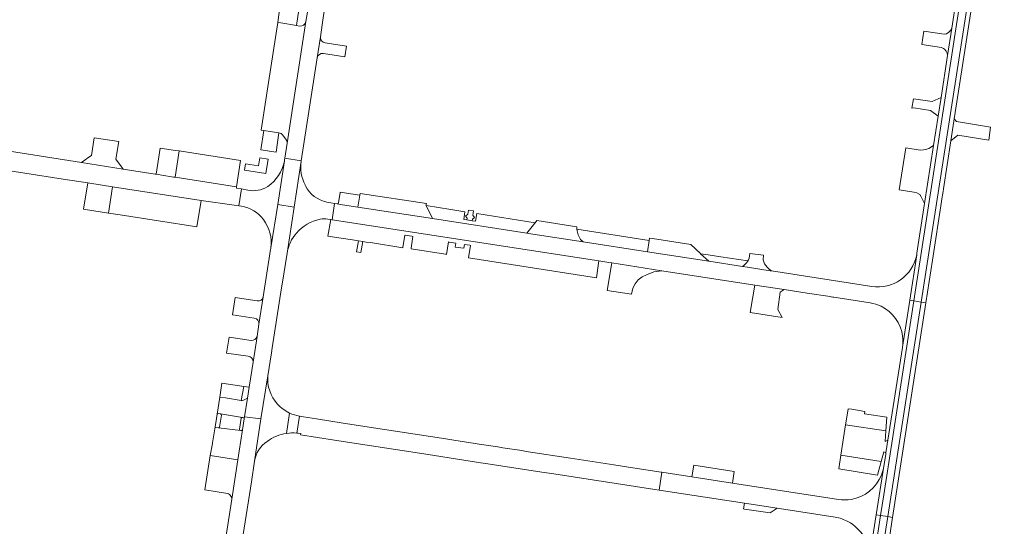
# Model space of a CAD drawing. Header units: metres. Extents: x 166325 to 190320, y 381923 to 404576.
# Tile 1045 of 1056: x 184002 to 184366, y 384627 to 384814. Entities that reach past the tile are written whole.
import ezdxf

# ---------------------------------------------------------------- set-up
doc = ezdxf.new("R2010")
doc.units = ezdxf.units.M
doc.layers.add('B-WE-VH-VERHARDING_ASFALT-GV', color=8, linetype='Continuous', lineweight=18)
doc.layers.add('B-WE-VH-VERHARDING_BETONSTRAATSTEEN-GV', color=8, linetype='Continuous', lineweight=18)

msp = doc.modelspace()

# ---------------------------------------------------------------- linework, layer by layer
at = {"layer": 'B-WE-VH-VERHARDING_ASFALT-GV', "flags": 128}
for points in [[(184108.814, 384817.916), (184108.136, 384813.674), (184101.184, 384768.787), (184100.338, 384763.251), (184106.428, 384762.239), (184112.306, 384800.287), (184113.495, 384808.004), (184114.546, 384815.082), (184118.396, 384839.885), (184119.407, 384846.32), (184120.664, 384854.397), (184126.426, 384891.841), (184126.677, 384893.475), (184127.676, 384899.969), (184128.397, 384904.652), (184129.441, 384911.538), (184130.174, 384916.327), (184130.258, 384916.875), (184130.55, 384918.787), (184131.599, 384925.643)], [(184108.814, 384817.916), (184108.136, 384813.674), (184101.184, 384768.787), (184100.338, 384763.251), (184106.428, 384762.239), (184112.306, 384800.287), (184113.495, 384808.004), (184114.546, 384815.082), (184118.396, 384839.885), (184119.407, 384846.32), (184120.664, 384854.397), (184126.426, 384891.841), (184126.677, 384893.475), (184127.676, 384899.969), (184128.397, 384904.652), (184129.441, 384911.538), (184130.174, 384916.327), (184130.258, 384916.875), (184130.55, 384918.787), (184131.599, 384925.643)], [(184333.859, 384727.579), (184331.289, 384710.793), (184332.797, 384710.556), (184362.361, 384901.896), (184362.84, 384905.561), (184363.012, 384906.872)], [(184363.012, 384906.872), (184362.84, 384905.561), (184362.361, 384901.896), (184332.797, 384710.556)], [(184365.975, 384905.77), (184335.508, 384710.13), (184337.228, 384709.861), (184339.67, 384725.611), (184343.029, 384747.27), (184343.068, 384747.523), (184343.606, 384750.995), (184343.753, 384751.94), (184346.497, 384769.637), (184347.624, 384776.907), (184347.758, 384777.769)], [(184335.508, 384710.13), (184365.975, 384905.77)], [(184361.281, 384904.68), (184361.232, 384904.364), (184356.8, 384875.728), (184356.789, 384875.655), (184354.39, 384860.155), (184354.363, 384859.984), (184346.816, 384811.222), (184345.267, 384801.216), (184342.857, 384785.643)], [(184347.758, 384777.769), (184349.351, 384788.046), (184349.958, 384791.961), (184358.577, 384847.543), (184359.528, 384853.678), (184366.24, 384896.96)], [(184342.857, 384785.643), (184341.801, 384778.817), (184340.113, 384767.914), (184336.799, 384746.499), (184333.962, 384728.169)], [(184095.183, 384730.14), (184097.719, 384746.132), (184100.18, 384762.222)], [(184095.183, 384730.14), (184097.719, 384746.132), (184100.18, 384762.222)], [(184100.18, 384762.222), (184097.719, 384746.132), (184103.751, 384745.206), (184106.409, 384762.119)], [(184100.18, 384762.222), (184097.719, 384746.132), (184103.751, 384745.206), (184106.409, 384762.119)], [(184106.409, 384762.119), (184106.428, 384762.239), (184100.338, 384763.251)], [(184106.409, 384762.119), (184106.428, 384762.239), (184100.338, 384763.251)], [(184106.409, 384762.119), (184103.751, 384745.206), (184101.169, 384728.208)], [(184106.409, 384762.119), (184103.751, 384745.206), (184101.169, 384728.208)], [(184086.666, 384751.504), (184084.307, 384751.893), (184083.335, 384745.699), (184084.314, 384745.583)], [(184086.666, 384751.504), (184084.307, 384751.893), (184083.335, 384745.699), (184084.314, 384745.583)], [(184087.161, 384678.688), (184086.531, 384674.64), (184085.465, 384667.794), (184091.514, 384666.997), (184094.088, 384682.95), (184095.407, 384691.378), (184095.704, 384693.279), (184099.157, 384715.349), (184099.5, 384717.541), (184101.169, 384728.208), (184103.751, 384745.206), (184097.719, 384746.132), (184095.183, 384730.14)], [(184087.161, 384678.688), (184086.531, 384674.64), (184085.465, 384667.794), (184091.514, 384666.997), (184094.088, 384682.95), (184095.407, 384691.378), (184095.704, 384693.279), (184099.157, 384715.349), (184099.5, 384717.541), (184101.169, 384728.208), (184103.751, 384745.206), (184097.719, 384746.132), (184095.183, 384730.14)], [(184117.306, 384746.801), (184115.85, 384747.032)], [(184117.306, 384746.801), (184115.85, 384747.032)], [(184116.236, 384740.753), (184117.309, 384740.593), (184117.789, 384740.499), (184118.708, 384746.578)], [(184116.236, 384740.753), (184117.309, 384740.593), (184117.789, 384740.499), (184118.708, 384746.578)], [(184118.708, 384746.578), (184117.306, 384746.801)], [(184118.708, 384746.578), (184117.306, 384746.801)], [(184095.08, 384729.493), (184092.367, 384712.038), (184090.794, 384701.969), (184090.099, 384697.468), (184088.601, 384687.937), (184087.161, 384678.688)], [(184095.08, 384729.493), (184092.367, 384712.038), (184090.794, 384701.969), (184090.099, 384697.468), (184088.601, 384687.937), (184087.161, 384678.688)], [(184332.797, 384710.556), (184332.86, 384710.546), (184335.46, 384710.138), (184335.508, 384710.13)], [(184094.088, 384682.95), (184091.514, 384666.997), (184089.161, 384651.4)], [(184094.088, 384682.95), (184091.514, 384666.997), (184089.161, 384651.4)], [(184102.124, 384669.166), (184100.945, 384661.669)], [(184100.945, 384661.669), (184102.124, 384669.166)], [(184102.124, 384669.166), (184100.945, 384661.669)], [(184100.945, 384661.669), (184102.124, 384669.166)], [(184104.817, 384661.793), (184105.719, 384667.994)], [(184104.817, 384661.793), (184105.719, 384667.994)]]:
    msp.add_lwpolyline(points, dxfattribs=at)
at = {"layer": 'B-WE-VH-VERHARDING_ASFALT-GV'}
for points in [[(184100.18, 384762.222, -0.1973877), (184094.034, 384752.769)], [(184100.18, 384762.222, -0.1973877), (184094.034, 384752.769)], [(184100.338, 384763.251, -0.0175271), (184100.18, 384762.222)], [(184100.338, 384763.251, -0.0175271), (184100.18, 384762.222)], [(184107.844, 384753.39, -0.1584308), (184106.409, 384762.119)], [(184107.844, 384753.39, -0.1584308), (184106.409, 384762.119)], [(184094.034, 384752.769, -0.2004709), (184086.666, 384751.504)], [(184094.034, 384752.769, -0.2004709), (184086.666, 384751.504)], [(184108.002, 384753.092, -0.0080164), (184107.844, 384753.39)], [(184108.002, 384753.092, -0.0080164), (184107.844, 384753.39)], [(184115.85, 384747.032, -0.229806), (184108.002, 384753.092)], [(184115.85, 384747.032, -0.229806), (184108.002, 384753.092)], [(184084.314, 384745.583, -0.1901981), (184092.413, 384740.597)], [(184084.314, 384745.583, -0.1901981), (184092.413, 384740.597)], [(184092.413, 384740.597, -0.199089), (184095.183, 384730.14)], [(184092.413, 384740.597, -0.199089), (184095.183, 384730.14)], [(184104.676, 384735.589, -0.1590417), (184113.398, 384740.718)], [(184104.676, 384735.589, -0.1590417), (184113.398, 384740.718)], [(184113.398, 384740.718, -0.0919696), (184116.236, 384740.753)], [(184113.398, 384740.718, -0.0919696), (184116.236, 384740.753)], [(184101.169, 384728.208, -0.1410578), (184104.676, 384735.589)], [(184101.169, 384728.208, -0.1410578), (184104.676, 384735.589)], [(184095.183, 384730.14, -0.0107917), (184095.08, 384729.493)], [(184095.183, 384730.14, -0.0107917), (184095.08, 384729.493)], [(184333.962, 384728.169, -0.008224), (184333.859, 384727.579)], [(184097.694, 384672.442, -0.2150872), (184094.088, 384682.95)], [(184097.694, 384672.442, -0.2150872), (184094.088, 384682.95)], [(184102.124, 384669.166, -0.095252), (184097.694, 384672.442)], [(184102.124, 384669.166, -0.095252), (184097.694, 384672.442)], [(184105.719, 384667.994, -0.0656518), (184102.124, 384669.166)], [(184105.719, 384667.994, -0.0656518), (184102.124, 384669.166)], [(184093.861, 384658.705, -0.1219899), (184100.945, 384661.669)], [(184093.861, 384658.705, -0.1219899), (184100.945, 384661.669)], [(184100.945, 384661.669, -0.0588901), (184104.817, 384661.793)], [(184100.945, 384661.669, -0.0588901), (184104.817, 384661.793)], [(184089.161, 384651.4, -0.2126789), (184093.861, 384658.705)], [(184089.161, 384651.4, -0.2126789), (184093.861, 384658.705)]]:
    msp.add_lwpolyline(points, format="xyb", dxfattribs=at)
at = {"layer": 'B-WE-VH-VERHARDING_ASFALT-GV', "flags": 128}
for points in [[(184322.495, 384654.425), (184322.4, 384653.817), (184321.725, 384649.515), (184318.92, 384631.601), (184320.491, 384631.355), (184320.501, 384631.353), (184321.68, 384638.949), (184332.797, 384710.556), (184331.289, 384710.793), (184328.628, 384693.5), (184328.615, 384693.417), (184323.246, 384659.209)], [(184323.185, 384630.932), (184335.508, 384710.13), (184335.46, 384710.138), (184332.86, 384710.546), (184332.797, 384710.556), (184321.68, 384638.949), (184320.501, 384631.353), (184323.178, 384630.933)], [(184337.228, 384709.861), (184335.508, 384710.13), (184323.185, 384630.932), (184324.946, 384630.656)], [(184084.714, 384662.97), (184083.487, 384655.088), (184082.992, 384651.906), (184080.738, 384637.429), (184078.647, 384624), (184077.93, 384619.394), (184076.861, 384612.526), (184076.111, 384607.917), (184075.902, 384606.636), (184075.845, 384606.284), (184073.629, 384593.223), (184080.207, 384592.073), (184082.618, 384609.552), (184088.01, 384643.794), (184089.161, 384651.4), (184091.514, 384666.997), (184085.465, 384667.794), (184085.35, 384667.056)], [(184084.714, 384662.97), (184083.487, 384655.088), (184082.992, 384651.906), (184080.738, 384637.429), (184078.647, 384624), (184077.93, 384619.394), (184076.861, 384612.526), (184076.111, 384607.917), (184075.902, 384606.636), (184075.845, 384606.284), (184073.629, 384593.223), (184080.207, 384592.073), (184082.618, 384609.552), (184088.01, 384643.794), (184089.161, 384651.4), (184091.514, 384666.997), (184085.465, 384667.794), (184085.35, 384667.056)], [(184308.749, 384555.658), (184317.844, 384614.242), (184320.501, 384631.353), (184320.491, 384631.355), (184318.92, 384631.601), (184316.336, 384615.092), (184316.188, 384613.675), (184315.303, 384607.9), (184314.328, 384601.542), (184314.177, 384600.553), (184311.602, 384583.76), (184310.372, 384575.735), (184310.046, 384573.613), (184310.033, 384573.533), (184307.275, 384555.886)], [(184311.408, 384555.247), (184313.905, 384571.294), (184321.256, 384618.538), (184323.185, 384630.932), (184323.178, 384630.933), (184320.501, 384631.353), (184317.844, 384614.242), (184308.749, 384555.658), (184308.845, 384555.643), (184311.388, 384555.25)], [(184320.512, 384602.064), (184320.905, 384604.598), (184321.728, 384609.903), (184323.539, 384621.583), (184324.946, 384630.656), (184323.185, 384630.932), (184321.256, 384618.538), (184313.905, 384571.294), (184311.408, 384555.247), (184313.156, 384554.976), (184315.624, 384570.702), (184316.254, 384574.719), (184317.476, 384582.503), (184317.698, 384583.931), (184318.125, 384586.678), (184319.079, 384592.825), (184319.587, 384596.099)]]:
    msp.add_lwpolyline(points, close=True, dxfattribs=at)
at = {"layer": 'B-WE-VH-VERHARDING_BETONSTRAATSTEEN-GV', "flags": 128}
for points in [[(184099.017, 384821.491), (184098.191, 384816.154), (184097.761, 384813.378), (184098.856, 384813.196), (184104.667, 384812.232), (184105.889, 384820.429), (184100.076, 384821.327)], [(184099.017, 384821.491), (184098.191, 384816.154), (184097.761, 384813.378), (184098.856, 384813.196), (184104.667, 384812.232), (184105.889, 384820.429), (184100.076, 384821.327)], [(184345.267, 384801.216), (184346.816, 384811.222), (184346.378, 384810.409), (184345.725, 384809.746), (184344.866, 384809.185), (184343.993, 384809.018), (184336.541, 384810.149), (184335.766, 384805.197), (184343.075, 384804.064), (184343.783, 384803.755), (184344.16, 384803.472), (184344.794, 384802.772), (184345.143, 384802.069)], [(184332.635, 384785.185), (184332.084, 384781.668), (184332.785, 384781.785), (184339.023, 384780.85), (184341.801, 384778.817), (184342.857, 384785.643), (184339.607, 384784.139)], [(184361.144, 384774.742), (184348.629, 384776.746), (184348.553, 384776.758), (184347.758, 384777.769), (184347.624, 384776.907), (184346.497, 384769.637), (184347.678, 384770.623), (184349.076, 384771.791), (184360.465, 384769.929)], [(184059.868, 384756.202), (184059.234, 384756.301), (184058.431, 384756.426), (184052.809, 384757.302), (184052.491, 384757.352), (184040.551, 384759.213), (184025.202, 384761.627), (183985.177, 384767.922), (183972.829, 384769.864), (183958.708, 384772.085), (183958.69, 384771.973), (183957.592, 384764.991), (183975.784, 384762.211), (184018.441, 384755.544), (184027.502, 384754.128), (184028.322, 384754), (184036.652, 384752.715), (184069.458, 384747.655), (184081.673, 384745.928), (184083.335, 384745.699), (184084.307, 384751.893), (184082.447, 384752.231), (184082.508, 384752.678)], [(184059.868, 384756.202), (184059.234, 384756.301), (184058.431, 384756.426), (184052.809, 384757.302), (184052.491, 384757.352), (184040.551, 384759.213), (184025.202, 384761.627), (183985.177, 384767.922), (183972.829, 384769.864), (183958.708, 384772.085), (183958.69, 384771.973), (183957.592, 384764.991), (183975.784, 384762.211), (184018.441, 384755.544), (184027.502, 384754.128), (184028.322, 384754), (184036.652, 384752.715), (184069.458, 384747.655), (184081.673, 384745.928), (184083.335, 384745.699), (184084.307, 384751.893), (184082.447, 384752.231), (184082.508, 384752.678)], [(184025.202, 384761.627), (184040.551, 384759.213), (184039.97, 384760.012), (184037.895, 384762.864), (184039.052, 384769.384), (184039.021, 384769.389), (184029.894, 384770.711), (184029.851, 384770.717), (184028.894, 384764.236), (184027.968, 384763.582)], [(184025.202, 384761.627), (184040.551, 384759.213), (184039.97, 384760.012), (184037.895, 384762.864), (184039.052, 384769.384), (184039.021, 384769.389), (184029.894, 384770.711), (184029.851, 384770.717), (184028.894, 384764.236), (184027.968, 384763.582)], [(184091.538, 384766.284), (184097.094, 384765.429), (184098.198, 384772.609), (184092.636, 384773.422)], [(184091.538, 384766.284), (184097.094, 384765.429), (184098.198, 384772.609), (184092.636, 384773.422)], [(184336.799, 384746.499), (184340.113, 384767.914), (184338.365, 384766.889), (184337.281, 384766.505), (184336.353, 384766.333), (184335.19, 384766.216), (184329.794, 384767.03), (184327.383, 384751.625), (184332.862, 384750.752), (184333.889, 384750.44), (184334.966, 384749.814), (184335.501, 384748.997)], [(184059.868, 384756.202), (184061.299, 384765.93), (184059.945, 384766.14), (184054.323, 384767.013), (184052.809, 384757.302), (184058.431, 384756.426), (184059.234, 384756.301)], [(184059.868, 384756.202), (184061.299, 384765.93), (184059.945, 384766.14), (184054.323, 384767.013), (184052.809, 384757.302), (184058.431, 384756.426), (184059.234, 384756.301)], [(184083.976, 384762.409), (184061.299, 384765.93), (184059.868, 384756.202), (184082.508, 384752.678)], [(184083.976, 384762.409), (184061.299, 384765.93), (184059.868, 384756.202), (184082.508, 384752.678)], [(184091.087, 384763.352), (184090.644, 384760.469), (184085.797, 384761.176), (184085.42, 384758.826), (184093.372, 384757.587), (184094.193, 384762.88)], [(184091.087, 384763.352), (184090.644, 384760.469), (184085.797, 384761.176), (184085.42, 384758.826), (184093.372, 384757.587), (184094.193, 384762.88)], [(184035.165, 384742.969), (184036.652, 384752.715), (184028.322, 384754), (184027.502, 384754.128), (184025.935, 384744.377), (184026.646, 384744.269)], [(184035.165, 384742.969), (184036.652, 384752.715), (184028.322, 384754), (184027.502, 384754.128), (184025.935, 384744.377), (184026.646, 384744.269)], [(184039.554, 384742.3), (184067.878, 384737.907), (184069.458, 384747.655), (184036.652, 384752.715), (184035.165, 384742.969)], [(184039.554, 384742.3), (184067.878, 384737.907), (184069.458, 384747.655), (184036.652, 384752.715), (184035.165, 384742.969)], [(184152.652, 384746.484), (184128.143, 384750.261), (184128.033, 384749.593), (184127.353, 384745.182), (184154.892, 384740.936), (184152.539, 384745.752), (184152.635, 384746.374)], [(184152.652, 384746.484), (184128.143, 384750.261), (184128.033, 384749.593), (184127.353, 384745.182), (184154.892, 384740.936), (184152.539, 384745.752), (184152.635, 384746.374)], [(184189.831, 384735.55), (184192.8, 384739.32), (184192.885, 384739.428), (184171.26, 384742.818), (184170.843, 384740.033), (184170.83, 384739.947), (184169.552, 384740.142), (184167.636, 384740.435), (184166.473, 384740.612), (184166.91, 384743.5), (184164.597, 384743.862), (184161.729, 384744.312), (184152.539, 384745.752), (184154.892, 384740.936)], [(184189.831, 384735.55), (184192.8, 384739.32), (184192.885, 384739.428), (184171.26, 384742.818), (184170.843, 384740.033), (184170.83, 384739.947), (184169.552, 384740.142), (184167.636, 384740.435), (184166.473, 384740.612), (184166.91, 384743.5), (184164.597, 384743.862), (184161.729, 384744.312), (184152.539, 384745.752), (184154.892, 384740.936)], [(184168.22, 384744.085), (184168.096, 384743.314), (184167.974, 384742.549), (184167.148, 384741.898), (184167.737, 384741.068), (184167.636, 384740.435), (184169.552, 384740.142), (184169.651, 384740.763), (184170.473, 384741.391), (184169.886, 384742.243), (184170.009, 384743.014), (184170.132, 384743.79)], [(184117.309, 384740.593), (184116.276, 384734.508), (184126.96, 384732.851), (184127.552, 384732.759), (184129.158, 384732.511), (184130.455, 384732.31), (184131.995, 384732.071), (184143.94, 384730.219), (184143.957, 384730.333), (184144.656, 384734.841), (184144.857, 384734.81), (184147.312, 384734.428), (184147.706, 384734.367), (184147.032, 384730.015), (184146.99, 384729.746), (184159.695, 384727.777), (184160.151, 384727.706), (184160.868, 384732.331), (184161.119, 384732.291), (184163.519, 384731.915), (184163.28, 384730.447), (184166.505, 384730.013), (184166.733, 384731.411), (184168.726, 384731.098), (184168.983, 384731.058), (184168.269, 384726.448), (184215.492, 384719.128), (184216.449, 384725.321), (184117.789, 384740.499)], [(184117.309, 384740.593), (184116.276, 384734.508), (184126.96, 384732.851), (184127.552, 384732.759), (184129.158, 384732.511), (184130.455, 384732.31), (184131.995, 384732.071), (184143.94, 384730.219), (184143.957, 384730.333), (184144.656, 384734.841), (184144.857, 384734.81), (184147.312, 384734.428), (184147.706, 384734.367), (184147.032, 384730.015), (184146.99, 384729.746), (184159.695, 384727.777), (184160.151, 384727.706), (184160.868, 384732.331), (184161.119, 384732.291), (184163.519, 384731.915), (184163.28, 384730.447), (184166.505, 384730.013), (184166.733, 384731.411), (184168.726, 384731.098), (184168.983, 384731.058), (184168.269, 384726.448), (184215.492, 384719.128), (184216.449, 384725.321), (184117.789, 384740.499)], [(184208.264, 384737.914), (184193.486, 384740.191), (184192.885, 384739.428), (184192.8, 384739.32), (184189.831, 384735.55), (184190.394, 384735.463), (184210.58, 384732.351), (184209.596, 384733.285), (184208.758, 384734.961), (184208.345, 384736.43), (184208.301, 384737.012), (184208.242, 384737.797)], [(184234.353, 384728.686), (184234.965, 384732.832), (184208.301, 384737.012), (184208.345, 384736.43), (184208.758, 384734.961), (184209.596, 384733.285), (184210.58, 384732.351)], [(184128.469, 384728.375), (184129.158, 384732.511), (184127.552, 384732.759), (184126.891, 384728.634)], [(184128.469, 384728.375), (184129.158, 384732.511), (184127.552, 384732.759), (184126.891, 384728.634)], [(184250.347, 384731.428), (184246.478, 384732.025), (184236.195, 384733.609), (184235.104, 384733.778), (184234.965, 384732.832), (184234.353, 384728.686), (184257.009, 384725.193), (184254.007, 384728.003), (184253.955, 384728.052)], [(184221.149, 384724.594), (184219.45, 384714.411), (184228.452, 384713.018), (184229.01, 384715.276), (184229.834, 384716.882), (184230.972, 384718.283), (184232.375, 384719.418), (184233.982, 384720.24), (184236.77, 384721.316), (184239.73, 384721.725)], [(184284.935, 384714.743), (184274.018, 384716.429), (184272.348, 384706.239), (184284.182, 384704.416), (184282.503, 384707.445), (184283.38, 384713.801)], [(184076.287, 384675.08), (184078.422, 384674.762), (184084.252, 384673.814), (184085.143, 384678.982), (184077.078, 384680.158)], [(184076.287, 384675.08), (184078.422, 384674.762), (184084.252, 384673.814), (184085.143, 384678.982), (184077.078, 384680.158)], [(184307.605, 384664.759), (184322.458, 384662.541), (184322.796, 384667.686), (184314.559, 384668.913), (184314.694, 384669.785), (184309.847, 384670.541), (184308.539, 384670.746), (184308.392, 384669.801)], [(184105.719, 384667.994), (184104.817, 384661.793), (184105.244, 384661.757), (184106.228, 384661.593), (184106.178, 384661.067), (184118.747, 384659.135), (184153.293, 384653.825), (184171.139, 384651.082), (184176.948, 384650.189), (184195.373, 384647.357), (184199.777, 384646.68), (184237.119, 384640.94), (184238.737, 384640.691), (184239.725, 384647.302), (184239.421, 384647.349), (184228.934, 384648.965), (184221.958, 384650.04), (184205.909, 384652.513), (184189.595, 384655.026), (184187.917, 384655.285), (184180.942, 384656.36), (184179.081, 384656.647), (184172.187, 384657.709), (184170.715, 384657.936), (184162.777, 384659.159), (184159.817, 384659.615), (184137.203, 384663.099), (184121.938, 384665.451), (184112.104, 384666.966), (184107.231, 384667.758)], [(184105.719, 384667.994), (184104.817, 384661.793), (184105.244, 384661.757), (184106.228, 384661.593), (184106.178, 384661.067), (184118.747, 384659.135), (184153.293, 384653.825), (184171.139, 384651.082), (184176.948, 384650.189), (184195.373, 384647.357), (184199.777, 384646.68), (184237.119, 384640.94), (184238.737, 384640.691), (184239.725, 384647.302), (184239.421, 384647.349), (184228.934, 384648.965), (184221.958, 384650.04), (184205.909, 384652.513), (184189.595, 384655.026), (184187.917, 384655.285), (184180.942, 384656.36), (184179.081, 384656.647), (184172.187, 384657.709), (184170.715, 384657.936), (184162.777, 384659.159), (184159.817, 384659.615), (184137.203, 384663.099), (184121.938, 384665.451), (184112.104, 384666.966), (184107.231, 384667.758)], [(184305.865, 384653.603), (184320.698, 384651.259), (184321.674, 384654.859), (184322.495, 384654.425), (184323.246, 384659.209), (184322.203, 384658.666), (184322.458, 384662.541), (184307.605, 384664.759)], [(184082.992, 384651.906), (184072.813, 384653.493), (184070.832, 384640.79), (184079.153, 384639.493), (184079.544, 384639.333), (184079.897, 384639.102), (184080.201, 384638.809), (184080.444, 384638.464), (184080.618, 384638.08), (184080.717, 384637.67), (184080.738, 384637.429)], [(184082.992, 384651.906), (184072.813, 384653.493), (184070.832, 384640.79), (184079.153, 384639.493), (184079.544, 384639.333), (184079.897, 384639.102), (184080.201, 384638.809), (184080.444, 384638.464), (184080.618, 384638.08), (184080.717, 384637.67), (184080.738, 384637.429)], [(184320.698, 384651.259), (184305.865, 384653.603), (184305.08, 384648.573), (184319.34, 384646.246)], [(184250.821, 384645.593), (184265.836, 384643.28), (184266.389, 384647.634), (184251.442, 384649.969)], [(184282.241, 384634.004), (184270.173, 384635.859), (184269.854, 384633.784), (184270.253, 384633.723), (184279.679, 384632.274)]]:
    msp.add_lwpolyline(points, close=True, dxfattribs=at)
for points in [[(184105.814, 384812.042), (184104.667, 384812.232), (184098.856, 384813.196), (184097.761, 384813.378), (184094.323, 384791.157), (184091.607, 384773.607), (184092.636, 384773.422)], [(184105.814, 384812.042), (184104.667, 384812.232), (184098.856, 384813.196), (184097.761, 384813.378), (184094.323, 384791.157), (184091.607, 384773.607), (184092.636, 384773.422)], [(184101.184, 384768.787), (184108.136, 384813.674)], [(184101.184, 384768.787), (184108.136, 384813.674)], [(184113.495, 384808.004), (184112.306, 384800.287)], [(184113.495, 384808.004), (184112.306, 384800.287)], [(184114.622, 384801.919), (184122.57, 384800.673), (184123.164, 384804.587), (184115.958, 384805.705), (184115.223, 384805.827)], [(184114.622, 384801.919), (184122.57, 384800.673), (184123.164, 384804.587), (184115.958, 384805.705), (184115.223, 384805.827)], [(184092.636, 384773.422), (184098.198, 384772.609)], [(184092.636, 384773.422), (184098.198, 384772.609)], [(184099.549, 384771.852), (184100.778, 384770.255)], [(184099.549, 384771.852), (184100.778, 384770.255)], [(184119.675, 384746.455), (184121.683, 384746.056), (184127.353, 384745.182), (184128.033, 384749.593), (184123.2, 384750.351), (184120.85, 384750.719)], [(184119.675, 384746.455), (184121.683, 384746.056), (184127.353, 384745.182), (184128.033, 384749.593), (184123.2, 384750.351), (184120.85, 384750.719)], [(184120.809, 384750.465), (184120.24, 384746.906)], [(184120.809, 384750.465), (184120.24, 384746.906)], [(184120.85, 384750.719), (184120.809, 384750.465)], [(184120.85, 384750.719), (184120.809, 384750.465)], [(184317.231, 384715.909), (184280.266, 384721.607), (184279.763, 384721.685), (184271.29, 384722.991), (184269.447, 384723.275), (184257.009, 384725.193), (184234.353, 384728.686), (184210.58, 384732.351), (184190.394, 384735.463), (184189.831, 384735.55), (184154.892, 384740.936), (184127.353, 384745.182), (184121.683, 384746.056), (184119.675, 384746.455), (184118.708, 384746.578), (184117.789, 384740.499), (184216.449, 384725.321), (184220.063, 384724.762)], [(184317.231, 384715.909), (184280.266, 384721.607), (184279.763, 384721.685), (184271.29, 384722.991), (184269.447, 384723.275), (184257.009, 384725.193), (184234.353, 384728.686), (184210.58, 384732.351), (184190.394, 384735.463), (184189.831, 384735.55), (184154.892, 384740.936), (184127.353, 384745.182), (184121.683, 384746.056), (184119.675, 384746.455), (184118.708, 384746.578), (184117.789, 384740.499), (184216.449, 384725.321), (184220.063, 384724.762)], [(184271.492, 384725.333), (184261.5, 384726.859), (184256.815, 384727.574), (184254.007, 384728.003), (184257.009, 384725.193), (184269.447, 384723.275)], [(184277.302, 384727.405), (184272.24, 384728.055), (184271.956, 384726.297)], [(184277.078, 384725.71), (184277.302, 384727.405)], [(184328.628, 384693.5), (184331.289, 384710.793), (184333.859, 384727.579)], [(184328.628, 384693.5), (184331.289, 384710.793), (184333.859, 384727.579)], [(184220.063, 384724.762), (184221.149, 384724.594), (184239.73, 384721.725), (184274.018, 384716.429), (184284.935, 384714.743), (184293.439, 384713.43), (184301.839, 384712.132), (184302.216, 384712.074), (184302.922, 384711.964), (184303.273, 384711.91), (184304.13, 384711.778), (184304.891, 384711.66), (184316.613, 384709.85)], [(184220.063, 384724.762), (184221.149, 384724.594), (184239.73, 384721.725), (184274.018, 384716.429), (184284.935, 384714.743), (184293.439, 384713.43), (184301.839, 384712.132), (184302.216, 384712.074), (184302.922, 384711.964), (184303.273, 384711.91), (184304.13, 384711.778), (184304.891, 384711.66), (184316.613, 384709.85)], [(184271.714, 384725.74), (184271.492, 384725.333)], [(184269.447, 384723.275), (184271.29, 384722.991), (184279.763, 384721.685), (184280.266, 384721.607)], [(184090.184, 384710.543), (184082.02, 384711.803), (184081.025, 384705.438), (184089.077, 384704.24)], [(184090.184, 384710.543), (184082.02, 384711.803), (184081.025, 384705.438), (184089.077, 384704.24)], [(184090.794, 384701.969), (184092.367, 384712.038)], [(184090.794, 384701.969), (184092.367, 384712.038)], [(184087.907, 384695.988), (184079.732, 384697.173), (184078.806, 384691.251), (184086.832, 384690.148)], [(184087.907, 384695.988), (184079.732, 384697.173), (184078.806, 384691.251), (184086.832, 384690.148)], [(184088.601, 384687.937), (184090.099, 384697.468)], [(184088.601, 384687.937), (184090.099, 384697.468)], [(184086.531, 384674.64), (184087.161, 384678.688), (184085.143, 384678.982), (184084.252, 384673.814)], [(184086.531, 384674.64), (184087.161, 384678.688), (184085.143, 384678.982), (184084.252, 384673.814)], [(184084.568, 384673.763), (184084.252, 384673.814), (184078.422, 384674.762), (184076.287, 384675.08), (184075.31, 384668.803)], [(184084.568, 384673.763), (184084.252, 384673.814), (184078.422, 384674.762), (184076.287, 384675.08), (184075.31, 384668.803)], [(184084.252, 384673.814), (184084.568, 384673.763)], [(184084.252, 384673.814), (184084.568, 384673.763)], [(184085.35, 384667.056), (184085.465, 384667.794), (184086.531, 384674.64)], [(184085.35, 384667.056), (184085.465, 384667.794), (184086.531, 384674.64)], [(184076.573, 384668.842), (184075.747, 384668.963)], [(184075.747, 384668.963), (184076.573, 384668.842), (184084.77, 384667.549)], [(184076.573, 384668.842), (184075.747, 384668.963)], [(184075.747, 384668.963), (184076.573, 384668.842), (184084.77, 384667.549)], [(184084.77, 384667.549), (184076.573, 384668.842)], [(184084.77, 384667.549), (184076.573, 384668.842)], [(184075.31, 384668.803), (184075.043, 384667.089), (184074.565, 384664.015)], [(184075.31, 384668.803), (184075.043, 384667.089), (184074.565, 384664.015)], [(184076.221, 384663.949), (184076.918, 384668.329)], [(184076.918, 384668.329), (184076.221, 384663.949)], [(184076.221, 384663.949), (184076.918, 384668.329)], [(184076.918, 384668.329), (184076.221, 384663.949)], [(184084.179, 384667.305), (184083.59, 384663.194)], [(184083.59, 384663.194), (184084.179, 384667.305)], [(184084.179, 384667.305), (184083.59, 384663.194)], [(184083.59, 384663.194), (184084.179, 384667.305)], [(184084.714, 384662.97), (184085.35, 384667.056)], [(184084.714, 384662.97), (184085.35, 384667.056)], [(184084.84, 384667.538), (184084.77, 384667.549)], [(184084.77, 384667.549), (184084.84, 384667.538)], [(184084.84, 384667.538), (184084.77, 384667.549)], [(184084.77, 384667.549), (184084.84, 384667.538)], [(184074.565, 384664.015), (184073.647, 384658.119), (184073.611, 384657.89), (184072.813, 384653.493), (184082.992, 384651.906), (184083.487, 384655.088), (184084.714, 384662.97)], [(184074.565, 384664.015), (184073.647, 384658.119), (184073.611, 384657.89), (184072.813, 384653.493), (184082.992, 384651.906), (184083.487, 384655.088), (184084.714, 384662.97)], [(184074.742, 384663.88), (184075.879, 384663.729)], [(184075.879, 384663.729), (184074.742, 384663.88)], [(184074.742, 384663.88), (184075.879, 384663.729)], [(184075.879, 384663.729), (184074.742, 384663.88)], [(184075.879, 384663.729), (184084.033, 384662.666)], [(184084.033, 384662.666), (184075.879, 384663.729)], [(184075.879, 384663.729), (184084.033, 384662.666)], [(184084.033, 384662.666), (184075.879, 384663.729)], [(184304.933, 384637.257), (184265.836, 384643.28), (184250.821, 384645.593), (184239.725, 384647.302), (184238.737, 384640.691), (184270.173, 384635.859), (184282.241, 384634.004), (184303.693, 384630.707)], [(184318.92, 384631.601), (184321.725, 384649.515)], [(184316.336, 384615.092), (184318.92, 384631.601)]]:
    msp.add_lwpolyline(points, dxfattribs=at)
at = {"layer": 'B-WE-VH-VERHARDING_BETONSTRAATSTEEN-GV'}
for points in [[(184108.136, 384813.674, -0.4072273), (184105.814, 384812.042)], [(184108.136, 384813.674, -0.4072273), (184105.814, 384812.042)], [(184115.223, 384805.827, -0.389504), (184113.495, 384808.004)], [(184115.223, 384805.827, -0.389504), (184113.495, 384808.004)], [(184112.306, 384800.287, -0.4138339), (184114.622, 384801.919)], [(184112.306, 384800.287, -0.4138339), (184114.622, 384801.919)], [(184098.198, 384772.609, -0.1991978), (184099.549, 384771.852)], [(184098.198, 384772.609, -0.1991978), (184099.549, 384771.852)], [(184100.778, 384770.255, -0.2070711), (184101.184, 384768.787)], [(184100.778, 384770.255, -0.2070711), (184101.184, 384768.787)], [(184120.24, 384746.906, -0.4015989), (184119.675, 384746.455)], [(184120.24, 384746.906, -0.4015989), (184119.675, 384746.455)], [(184333.859, 384727.579, -0.402218), (184317.231, 384715.909)], [(184333.859, 384727.579, -0.402218), (184317.231, 384715.909)], [(184269.447, 384723.275, 0.1138016), (184271.374, 384725.144)], [(184271.374, 384725.144, -0.1138016), (184269.447, 384723.275)], [(184271.374, 384725.144, 0.0099909), (184271.492, 384725.333)], [(184271.492, 384725.333, -0.0099909), (184271.374, 384725.144)], [(184271.956, 384726.297, -0.0244244), (184271.714, 384725.74)], [(184278.555, 384722.988, -0.1164571), (184277.078, 384725.71)], [(184280.266, 384721.607, -0.0814701), (184278.555, 384722.988)], [(184092.367, 384712.038, -0.3888232), (184090.184, 384710.543)], [(184092.367, 384712.038, -0.3888232), (184090.184, 384710.543)], [(184316.613, 384709.85, -0.0752826), (184320.718, 384708.563)], [(184316.613, 384709.85, -0.0752826), (184320.718, 384708.563)], [(184320.718, 384708.563, -0.2512426), (184328.664, 384697.536)], [(184320.718, 384708.563, -0.2512426), (184328.664, 384697.536)], [(184089.077, 384704.24, -0.4127158), (184090.794, 384701.969)], [(184089.077, 384704.24, -0.4127158), (184090.794, 384701.969)], [(184090.099, 384697.468, -0.3932466), (184087.907, 384695.988)], [(184090.099, 384697.468, -0.3932466), (184087.907, 384695.988)], [(184328.664, 384697.536, -0.0703655), (184328.628, 384693.5)], [(184328.664, 384697.536, -0.0703655), (184328.628, 384693.5)], [(184086.832, 384690.148, -0.4256246), (184088.601, 384687.937)], [(184086.832, 384690.148, -0.4256246), (184088.601, 384687.937)], [(184084.568, 384673.763, 0.097237), (184086.531, 384674.64)], [(184086.531, 384674.64, -0.097237), (184084.568, 384673.763)], [(184084.568, 384673.763, 0.097237), (184086.531, 384674.64)], [(184086.531, 384674.64, -0.097237), (184084.568, 384673.763)], [(184075.747, 384668.963, 0.2155344), (184075.31, 384668.803)], [(184075.31, 384668.803, -0.2155344), (184075.747, 384668.963)], [(184075.747, 384668.963, 0.2155344), (184075.31, 384668.803)], [(184075.31, 384668.803, -0.2155344), (184075.747, 384668.963)], [(184076.918, 384668.329, 0.2471939), (184076.573, 384668.842)], [(184076.573, 384668.842, -0.2471939), (184076.918, 384668.329)], [(184076.918, 384668.329, 0.2471939), (184076.573, 384668.842)], [(184076.573, 384668.842, -0.2471939), (184076.918, 384668.329)], [(184084.77, 384667.549, 0.2532531), (184084.179, 384667.305)], [(184084.179, 384667.305, -0.2532531), (184084.77, 384667.549)], [(184084.77, 384667.549, 0.2532531), (184084.179, 384667.305)], [(184084.179, 384667.305, -0.2532531), (184084.77, 384667.549)], [(184085.35, 384667.056, 0.2801903), (184084.84, 384667.538)], [(184084.84, 384667.538, -0.2801903), (184085.35, 384667.056)], [(184085.35, 384667.056, 0.2801903), (184084.84, 384667.538)], [(184084.84, 384667.538, -0.2801903), (184085.35, 384667.056)], [(184074.565, 384664.015, 0.1536509), (184074.742, 384663.88)], [(184074.742, 384663.88, -0.1536509), (184074.565, 384664.015)], [(184074.565, 384664.015, 0.1536509), (184074.742, 384663.88)], [(184074.742, 384663.88, -0.1536509), (184074.565, 384664.015)], [(184075.879, 384663.729, 0.3206267), (184076.221, 384663.949)], [(184076.221, 384663.949, -0.3206267), (184075.879, 384663.729)], [(184075.879, 384663.729, 0.3206267), (184076.221, 384663.949)], [(184076.221, 384663.949, -0.3206267), (184075.879, 384663.729)], [(184083.59, 384663.194, 0.3161801), (184084.033, 384662.666)], [(184084.033, 384662.666, -0.3161801), (184083.59, 384663.194)], [(184083.59, 384663.194, 0.3161801), (184084.033, 384662.666)], [(184084.033, 384662.666, -0.3161801), (184083.59, 384663.194)], [(184084.033, 384662.666, 0.3498997), (184084.714, 384662.97)], [(184084.714, 384662.97, -0.3498997), (184084.033, 384662.666)], [(184084.033, 384662.666, 0.3498997), (184084.714, 384662.97)], [(184084.714, 384662.97, -0.3498997), (184084.033, 384662.666)], [(184321.725, 384649.515, -0.0511059), (184320.83, 384646.285)], [(184320.83, 384646.285, -0.2600583), (184309.66, 384637.294)], [(184309.66, 384637.294, -0.0810239), (184304.933, 384637.257)], [(184303.693, 384630.707, -0.0848077), (184308.458, 384629.119)], [(184308.458, 384629.119, -0.2921337), (184316.336, 384615.092)]]:
    msp.add_lwpolyline(points, format="xyb", dxfattribs=at)

doc.saveas('drawing.dxf')
